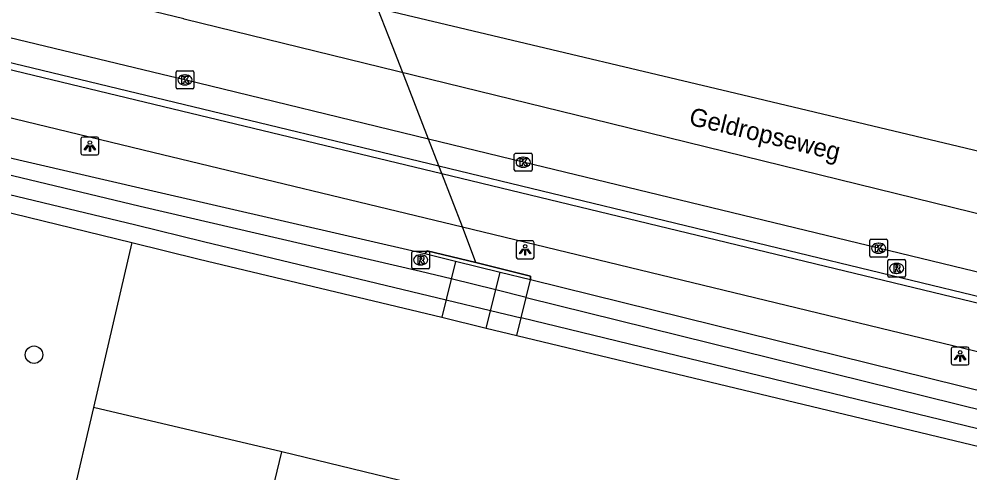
# Model space of a CAD drawing. Extents: x 162812 to 163818, y 381639 to 382470.
# Drawn here: x 163295.2 to 163348.3, y 382380.8 to 382406.1 of the extents above; entities that cross this region are included whole.
import ezdxf

# ---------------------------------------------------------------- set-up
doc = ezdxf.new("R2010")
doc.units = 0
for name, color, linetype in [('IMGEO_Berm_groen', 7, 'Continuous'), ('IMGEO_Boom', 7, 'Continuous'), ('IMGEO_Duiker', 7, 'Continuous'), ('IMGEO_Fietspad_gesloten', 7, 'Continuous'), ('IMGEO_Greppel_droge_sloot', 7, 'Continuous'), ('IMGEO_Kademuur', 7, 'Continuous'), ('IMGEO_Kolk', 7, 'Continuous'), ('IMGEO_Lichtpunt', 7, 'Continuous'), ('IMGEO_Loofbos', 7, 'Continuous'), ('IMGEO_Muur', 7, 'Continuous'), ('IMGEO_Oever', 7, 'Continuous'), ('IMGEO_Openbare_ruimte_label', 7, 'Continuous'), ('IMGEO_Pand', 7, 'Continuous'), ('IMGEO_Rijbaan_regionaal_gesloten', 7, 'Continuous'), ('IMGEO_Rioolput', 7, 'Continuous'), ('IMGEO_Terreindeel_open', 7, 'Continuous'), ('IMGEO_Waterloop', 7, 'Continuous')]:
    doc.layers.add(name, color=color, linetype=linetype)

msp = doc.modelspace()

# ---------------------------------------------------------------- linework, layer by layer
at = {"layer": 'IMGEO_Berm_groen'}
for points in [[(163317.859, 382393.013), (163302.166, 382396.631), (163279.992, 382401.743), (163265.635, 382405.383), (163248.122, 382409.452), (163238.626, 382410.922)], [(163519.277, 382339.474), (163519.46, 382341.03), (163518.019, 382342.287), (163500, 382348.33), (163498.135, 382348.956), (163406.267, 382371.169), (163323.769, 382391.55)]]:
    msp.add_lwpolyline(points, dxfattribs=at)
at = {"layer": 'IMGEO_Boom'}
msp.add_circle((163296.004, 382387.37), 0.489, dxfattribs=at)
at = {"layer": 'IMGEO_Duiker'}
msp.add_lwpolyline([(163320.719, 382392.526), (163319.969, 382394.513), (163318.815, 382397.493), (163318.65, 382397.919), (163318.069, 382399.417), (163316.609, 382403.186), (163316.058, 382404.609), (163315.245, 382406.709), (163314.526, 382408.565)], dxfattribs=at)
at = {"layer": 'IMGEO_Fietspad_gesloten'}
msp.add_lwpolyline([(163270.602, 382406.44), (163302.649, 382398.698), (163319.969, 382394.513), (163371.969, 382381.949), (163459.451, 382360.851), (163461.868, 382360.211), (163464.674, 382359.482)], dxfattribs=at)
at = {"layer": 'IMGEO_Greppel_droge_sloot'}
msp.add_lwpolyline([(163323.538, 382390.567), (163406.027, 382370.188), (163493.846, 382349.23), (163500.087, 382347.573), (163517.573, 382341.606), (163518.153, 382340.559), (163500.268, 382346.215), (163495.596, 382347.612), (163488.781, 382349.369), (163475.608, 382352.434), (163323.256, 382389.429)], dxfattribs=at)
at = {"layer": 'IMGEO_Kademuur'}
for points in [[(163323.769, 382391.55), (163323.771, 382391.759), (163320.719, 382392.526), (163318.001, 382393.186), (163317.859, 382393.013)], [(163323.769, 382391.55), (163322.073, 382391.97), (163319.578, 382392.588), (163317.859, 382393.013)]]:
    msp.add_lwpolyline(points, dxfattribs=at)
at = {"layer": 'IMGEO_Kolk'}
for p, q in [((163303.946, 382402.305), (163303.946, 382403.157)), ((163304.021, 382403.231), (163304.873, 382403.231)), ((163304.434, 382403.011), (163304.459, 382403.011)), ((163304.947, 382403.157), (163304.947, 382402.305)), ((163304.457, 382402.451), (163304.432, 382402.451)), ((163304.873, 382402.231), (163304.021, 382402.231)), ((163322.943, 382398.628), (163323.795, 382398.628)), ((163322.868, 382397.702), (163322.868, 382398.554)), ((163323.356, 382398.408), (163323.381, 382398.408)), ((163323.869, 382398.554), (163323.869, 382397.702)), ((163323.795, 382397.628), (163322.943, 382397.628)), ((163323.379, 382397.848), (163323.354, 382397.848)), ((163342.825, 382393.82), (163343.677, 382393.82)), ((163342.75, 382392.894), (163342.75, 382393.746)), ((163343.238, 382393.6), (163343.263, 382393.6)), ((163343.751, 382393.746), (163343.751, 382392.894)), ((163343.677, 382392.82), (163342.825, 382392.82)), ((163343.261, 382393.04), (163343.236, 382393.04))]:
    msp.add_line(p, q, dxfattribs=at)
for points in [[(163303.946, 382402.305), (163303.946, 382403.157)], [(163304.021, 382403.231), (163304.873, 382403.231)], [(163304.267, 382402.931), (163304.39, 382402.931), (163304.39, 382402.78), (163304.52, 382402.931), (163304.684, 382402.931), (163304.538, 382402.78), (163304.691, 382402.531), (163304.539, 382402.531), (163304.454, 382402.695), (163304.39, 382402.628), (163304.39, 382402.531), (163304.267, 382402.531), (163304.267, 382402.931)], [(163304.947, 382403.157), (163304.947, 382402.305)], [(163304.873, 382402.231), (163304.021, 382402.231)], [(163322.943, 382398.628), (163323.795, 382398.628)], [(163322.868, 382397.702), (163322.868, 382398.554)], [(163323.189, 382398.328), (163323.312, 382398.328), (163323.312, 382398.177), (163323.442, 382398.328), (163323.606, 382398.328), (163323.46, 382398.177), (163323.613, 382397.928), (163323.461, 382397.928), (163323.376, 382398.092), (163323.312, 382398.025), (163323.312, 382397.928), (163323.189, 382397.928), (163323.189, 382398.328)], [(163323.869, 382398.554), (163323.869, 382397.702)], [(163323.795, 382397.628), (163322.943, 382397.628)], [(163342.825, 382393.82), (163343.677, 382393.82)], [(163342.75, 382392.894), (163342.75, 382393.746)], [(163343.071, 382393.52), (163343.194, 382393.52), (163343.194, 382393.369), (163343.324, 382393.52), (163343.488, 382393.52), (163343.342, 382393.369), (163343.495, 382393.12), (163343.343, 382393.12), (163343.258, 382393.284), (163343.194, 382393.217), (163343.194, 382393.12), (163343.071, 382393.12), (163343.071, 382393.52)], [(163343.751, 382393.746), (163343.751, 382392.894)], [(163343.677, 382392.82), (163342.825, 382392.82)]]:
    msp.add_lwpolyline(points, dxfattribs=at)
for centre, start, end in [((163304.023, 382403.155), 91.552, 178.448), ((163304.023, 382403.155), 91.552, 178.448), ((163304.871, 382403.155), 1.552, 88.448), ((163304.871, 382403.155), 1.552, 88.448), ((163304.023, 382402.307), 181.552, 268.448), ((163304.023, 382402.307), 181.552, 268.448), ((163304.871, 382402.307), 271.552, 358.448), ((163304.871, 382402.307), 271.552, 358.448), ((163322.945, 382398.552), 91.552, 178.448), ((163322.945, 382398.552), 91.552, 178.448), ((163323.793, 382398.552), 1.552, 88.448), ((163323.793, 382398.552), 1.552, 88.448), ((163322.945, 382397.704), 181.552, 268.448), ((163322.945, 382397.704), 181.552, 268.448), ((163323.793, 382397.704), 271.552, 358.448), ((163323.793, 382397.704), 271.552, 358.448), ((163342.827, 382393.744), 91.552, 178.448), ((163342.827, 382393.744), 91.552, 178.448), ((163343.675, 382393.744), 1.552, 88.448), ((163343.675, 382393.744), 1.552, 88.448), ((163342.827, 382392.896), 181.552, 268.448), ((163342.827, 382392.896), 181.552, 268.448), ((163343.675, 382392.896), 271.552, 358.448), ((163343.675, 382392.896), 271.552, 358.448)]:
    msp.add_arc(centre, 0.0765, start, end, dxfattribs=at)
for centre, major_axis, ratio, start_param, end_param in [((163304.433, 382402.731), (-0.387, 0.002), 0.722429, 4.712389, 7.853982), ((163304.458, 382402.731), (-0.39, 0.002), 0.717154, 1.570796, 4.712389), ((163323.355, 382398.128), (-0.387, 0.002), 0.722429, 4.712389, 7.853982), ((163323.38, 382398.128), (-0.39, 0.002), 0.717154, 1.570796, 4.712389), ((163343.237, 382393.32), (-0.387, 0.002), 0.722429, 4.712389, 7.853982), ((163343.262, 382393.32), (-0.39, 0.002), 0.717154, 1.570796, 4.712389)]:
    msp.add_ellipse(centre, major_axis=major_axis, ratio=ratio, start_param=start_param, end_param=end_param, dxfattribs=at)
at = {"layer": 'IMGEO_Lichtpunt'}
for p, q in [((163298.631, 382399.435), (163298.631, 382398.628)), ((163298.631, 382399.435), (163298.631, 382398.628)), ((163299.533, 382399.53), (163298.725, 382399.53)), ((163299.533, 382399.53), (163298.725, 382399.53)), ((163299.627, 382398.628), (163299.627, 382399.435)), ((163299.627, 382398.628), (163299.627, 382399.435)), ((163298.725, 382398.534), (163299.533, 382398.534)), ((163298.725, 382398.534), (163299.533, 382398.534)), ((163322.98, 382393.633), (163322.98, 382392.826)), ((163322.98, 382393.633), (163322.98, 382392.826)), ((163323.882, 382393.728), (163323.074, 382393.728)), ((163323.882, 382393.728), (163323.074, 382393.728)), ((163323.976, 382392.826), (163323.976, 382393.633)), ((163323.976, 382392.826), (163323.976, 382393.633)), ((163323.074, 382392.732), (163323.882, 382392.732)), ((163323.074, 382392.732), (163323.882, 382392.732)), ((163347.309, 382387.703), (163347.309, 382386.896)), ((163347.309, 382387.703), (163347.309, 382386.896)), ((163348.211, 382387.798), (163347.403, 382387.798)), ((163348.211, 382387.798), (163347.403, 382387.798)), ((163348.305, 382386.896), (163348.305, 382387.703)), ((163348.305, 382386.896), (163348.305, 382387.703)), ((163347.403, 382386.802), (163348.211, 382386.802)), ((163347.403, 382386.802), (163348.211, 382386.802))]:
    msp.add_line(p, q, dxfattribs=at)
for points in [[(163299.005, 382399.099), (163299.044, 382399.071), (163298.856, 382398.809), (163298.818, 382398.836), (163299.005, 382399.099)], [(163299.217, 382399.071), (163299.255, 382399.098), (163299.442, 382398.836), (163299.403, 382398.808), (163299.217, 382399.071)], [(163299.107, 382399.051), (163299.154, 382399.051), (163299.154, 382398.729), (163299.107, 382398.729), (163299.107, 382399.051)], [(163323.354, 382393.297), (163323.393, 382393.269), (163323.205, 382393.007), (163323.167, 382393.034), (163323.354, 382393.297)], [(163323.566, 382393.269), (163323.604, 382393.296), (163323.791, 382393.034), (163323.752, 382393.006), (163323.566, 382393.269)], [(163323.456, 382393.249), (163323.503, 382393.249), (163323.503, 382392.927), (163323.456, 382392.927), (163323.456, 382393.249)], [(163347.683, 382387.367), (163347.722, 382387.339), (163347.534, 382387.077), (163347.496, 382387.104), (163347.683, 382387.367)], [(163347.785, 382387.319), (163347.832, 382387.319), (163347.832, 382386.997), (163347.785, 382386.997), (163347.785, 382387.319)], [(163347.895, 382387.339), (163347.933, 382387.366), (163348.12, 382387.104), (163348.081, 382387.076), (163347.895, 382387.339)]]:
    msp.add_lwpolyline(points, dxfattribs=at)
for centre in [(163299.13, 382399.233), (163323.479, 382393.431), (163347.808, 382387.501)]:
    msp.add_circle(centre, 0.0994, dxfattribs=at)
for centre, start, end in [((163298.725, 382399.435), 90, 180), ((163298.725, 382399.435), 90, 180), ((163299.533, 382399.435), 0, 90), ((163299.533, 382399.435), 0, 90), ((163298.725, 382398.628), 180, 270), ((163298.725, 382398.628), 180, 270), ((163299.533, 382398.628), 270, 0), ((163299.533, 382398.628), 270, 360), ((163323.074, 382393.633), 90, 180), ((163323.074, 382393.633), 90, 180), ((163323.882, 382393.633), 0, 90), ((163323.882, 382393.633), 0, 90), ((163323.074, 382392.826), 180, 270), ((163323.074, 382392.826), 180, 270), ((163323.882, 382392.826), 270, 0), ((163323.882, 382392.826), 270, 360), ((163347.403, 382387.703), 90, 180), ((163347.403, 382387.703), 90, 180), ((163348.211, 382387.703), 0, 90), ((163348.211, 382387.703), 0, 90), ((163347.403, 382386.896), 180, 270), ((163347.403, 382386.896), 180, 270), ((163348.211, 382386.896), 270, 0), ((163348.211, 382386.896), 270, 360)]:
    msp.add_arc(centre, 0.0946, start, end, dxfattribs=at)
at = {"layer": 'IMGEO_Loofbos'}
for points in [[(163238.236, 382408.624), (163246.597, 382407.031), (163301.466, 382393.64)], [(163301.466, 382393.64), (163299.333, 382384.417)], [(163301.466, 382393.64), (163305.25, 382392.716), (163318.813, 382389.461), (163321.303, 382388.864), (163323.01, 382388.454)], [(163323.01, 382388.454), (163475.535, 382351.851)], [(163299.333, 382384.417), (163296.837, 382373.761), (163300.215, 382373.005)], [(163309.867, 382381.939), (163299.333, 382384.417)]]:
    msp.add_lwpolyline(points, dxfattribs=at)
at = {"layer": 'IMGEO_Muur'}
for points in [[(163259.375, 382411.629), (163259.458, 382412.059), (163274.254, 382408.639), (163303.332, 382401.618), (163318.65, 382397.919), (163388.185, 382381.128), (163388.06, 382380.784)], [(163259.375, 382411.629), (163274.131, 382408.275), (163303.246, 382401.25), (163318.815, 382397.493), (163388.06, 382380.784)], [(163317.859, 382393.013), (163318.001, 382393.186), (163320.719, 382392.526), (163323.771, 382391.759), (163323.769, 382391.55)]]:
    msp.add_lwpolyline(points, dxfattribs=at)
at = {"layer": 'IMGEO_Oever'}
for points in [[(163323.538, 382390.567), (163323.769, 382391.55)], [(163323.01, 382388.454), (163323.256, 382389.429)]]:
    msp.add_lwpolyline(points, dxfattribs=at)
at = {"layer": 'IMGEO_Pand'}
for points in [[(163310.838, 382370.659), (163308.087, 382371.328), (163309.01, 382375.125), (163308.255, 382375.308), (163308.687, 382377.082), (163309.867, 382381.939)], [(163318.38, 382379.87), (163309.867, 382381.939)]]:
    msp.add_lwpolyline(points, dxfattribs=at)
at = {"layer": 'IMGEO_Rijbaan_regionaal_gesloten'}
for points in [[(163482.312, 382362.406), (163474.523, 382364.648), (163462.825, 382367.764), (163445.152, 382372.02), (163425.79, 382376.682), (163408.324, 382380.888), (163392.727, 382384.822), (163373.193, 382389.455), (163349.569, 382395.058), (163328.239, 382400.288), (163304.402, 382406.133), (163304.388, 382406.136), (163289.523, 382409.731), (163276.928, 382412.914), (163262.344, 382416.363), (163252.002, 382418.352), (163200.56, 382425.514), (163177.756, 382429.361), (163164.498, 382432.146), (163136.523, 382438.778), (163076.595, 382453.103), (163059.495, 382457.214)], [(163270.311, 382417.888), (163283.657, 382414.521), (163305.097, 382409.167), (163335.271, 382401.987), (163358.183, 382396.534), (163379.166, 382391.373), (163420.595, 382381.197), (163467.436, 382370.068), (163510.359, 382358.578)], [(163465.462, 382363.724), (163462.864, 382364.422), (163460.402, 382365.06), (163446.591, 382368.408), (163422.818, 382374.139), (163402.898, 382378.923), (163383.983, 382383.493), (163364.106, 382388.286), (163343.246, 382393.321), (163323.364, 382398.129), (163318.069, 382399.417), (163304.442, 382402.732), (163303.642, 382402.924), (163284.559, 382407.514), (163271.72, 382410.655), (163266.819, 382411.77), (163262.681, 382412.675)]]:
    msp.add_lwpolyline(points, dxfattribs=at)
at = {"layer": 'IMGEO_Rioolput'}
for p, q in [((163317.129, 382392.241), (163317.129, 382393.093)), ((163317.204, 382393.167), (163318.056, 382393.167)), ((163317.617, 382392.947), (163317.642, 382392.947)), ((163318.13, 382393.093), (163318.13, 382392.241)), ((163317.64, 382392.387), (163317.615, 382392.387)), ((163343.758, 382391.772), (163343.758, 382392.624)), ((163343.833, 382392.698), (163344.685, 382392.698)), ((163344.246, 382392.478), (163344.271, 382392.478)), ((163344.759, 382392.624), (163344.759, 382391.772)), ((163318.056, 382392.167), (163317.204, 382392.167)), ((163344.685, 382391.698), (163343.833, 382391.698)), ((163344.269, 382391.918), (163344.244, 382391.918))]:
    msp.add_line(p, q, dxfattribs=at)
for points in [[(163317.129, 382392.241), (163317.129, 382393.093)], [(163317.204, 382393.167), (163318.056, 382393.167)], [(163317.718, 382392.865), (163317.466, 382392.867), (163317.466, 382392.467)], [(163317.644, 382392.786), (163317.59, 382392.786), (163317.59, 382392.705)], [(163318.13, 382393.093), (163318.13, 382392.241)], [(163317.466, 382392.467), (163317.59, 382392.467), (163317.59, 382392.629), (163317.601, 382392.629)], [(163317.59, 382392.705), (163317.642, 382392.705)], [(163317.648, 382392.6), (163317.719, 382392.467), (163317.859, 382392.467), (163317.794, 382392.593)], [(163343.758, 382391.772), (163343.758, 382392.624)], [(163343.833, 382392.698), (163344.685, 382392.698)], [(163344.347, 382392.396), (163344.095, 382392.398), (163344.095, 382391.998)], [(163344.273, 382392.317), (163344.219, 382392.317), (163344.219, 382392.236)], [(163344.219, 382392.236), (163344.271, 382392.236)], [(163344.759, 382392.624), (163344.759, 382391.772)], [(163318.056, 382392.167), (163317.204, 382392.167)], [(163344.685, 382391.698), (163343.833, 382391.698)], [(163344.095, 382391.998), (163344.219, 382391.998), (163344.219, 382392.16), (163344.23, 382392.16)], [(163344.277, 382392.131), (163344.348, 382391.998), (163344.488, 382391.998), (163344.423, 382392.124)]]:
    msp.add_lwpolyline(points, dxfattribs=at)
for centre, radius, start, end in [((163317.206, 382393.091), 0.0765, 91.552, 178.448), ((163317.206, 382393.091), 0.0765, 91.552, 178.448), ((163317.65, 382392.69), 0.0964, 77.0061, 93.1865), ((163317.664, 382392.747), 0.0378, 276.6634, 79.6772), ((163317.717, 382392.755), 0.109, 350.3612, 89.416), ((163317.715, 382392.755), 0.112, 277.5842, 350.9817), ((163318.054, 382393.091), 0.0765, 1.552, 88.448), ((163318.054, 382393.091), 0.0765, 1.552, 88.448), ((163317.206, 382392.243), 0.0765, 181.552, 268.448), ((163317.206, 382392.243), 0.0765, 181.552, 268.448), ((163317.6, 382392.576), 0.0533, 26.0293, 88.6989), ((163317.626, 382392.894), 0.19, 274.7715, 282.9687), ((163317.699, 382392.54), 0.108, 29.5134, 73.7905), ((163318.054, 382392.243), 0.0765, 271.552, 358.448), ((163318.054, 382392.243), 0.0765, 271.552, 358.448), ((163343.835, 382392.622), 0.0765, 91.552, 178.448), ((163343.835, 382392.622), 0.0765, 91.552, 178.448), ((163344.255, 382392.425), 0.19, 274.7715, 282.9687), ((163344.279, 382392.221), 0.0964, 77.0061, 93.1865), ((163344.293, 382392.278), 0.0378, 276.6634, 79.6772), ((163344.346, 382392.286), 0.109, 350.3612, 89.416), ((163344.344, 382392.286), 0.112, 277.5842, 350.9817), ((163344.683, 382392.622), 0.0765, 1.552, 88.448), ((163344.683, 382392.622), 0.0765, 1.552, 88.448), ((163343.835, 382391.774), 0.0765, 181.552, 268.448), ((163343.835, 382391.774), 0.0765, 181.552, 268.448), ((163344.229, 382392.107), 0.0533, 26.0293, 88.6989), ((163344.328, 382392.071), 0.108, 29.5134, 73.7905), ((163344.683, 382391.774), 0.0765, 271.552, 358.448), ((163344.683, 382391.774), 0.0765, 271.552, 358.448)]:
    msp.add_arc(centre, radius, start, end, dxfattribs=at)
for centre, major_axis, ratio, start_param, end_param in [((163317.616, 382392.667), (-0.387, 0.002), 0.722429, 4.712389, 7.853982), ((163317.641, 382392.667), (-0.39, 0.002), 0.717154, 1.570796, 4.712389), ((163344.245, 382392.198), (-0.387, 0.002), 0.722429, 4.712389, 7.853982), ((163344.27, 382392.198), (-0.39, 0.002), 0.717154, 1.570796, 4.712389)]:
    msp.add_ellipse(centre, major_axis=major_axis, ratio=ratio, start_param=start_param, end_param=end_param, dxfattribs=at)
at = {"layer": 'IMGEO_Terreindeel_open'}
msp.add_lwpolyline([(163322.073, 382391.97), (163319.578, 382392.588), (163318.813, 382389.461), (163321.303, 382388.864), (163322.073, 382391.97)], dxfattribs=at)
at = {"layer": 'IMGEO_Waterloop'}
for points in [[(163323.538, 382390.567), (163321.83, 382390.99), (163319.338, 382391.607), (163317.624, 382392.031), (163301.939, 382395.647), (163280.114, 382400.884), (163265.397, 382404.402), (163248.001, 382408.766), (163238.52, 382410.3)], [(163238.36, 382409.359), (163246.778, 382407.818), (163301.705, 382394.621), (163305.488, 382393.698), (163319.053, 382390.442), (163321.546, 382389.844), (163323.256, 382389.429)], [(163323.256, 382389.429), (163323.538, 382390.567)]]:
    msp.add_lwpolyline(points, dxfattribs=at)

# ---------------------------------------------------------------- texts
at = {"layer": 'IMGEO_Openbare_ruimte_label'}
msp.add_text('Geldropseweg', height=1, rotation=346.3528, dxfattribs=at).set_placement((163332.585, 382400.239))

doc.saveas('drawing.dxf')
